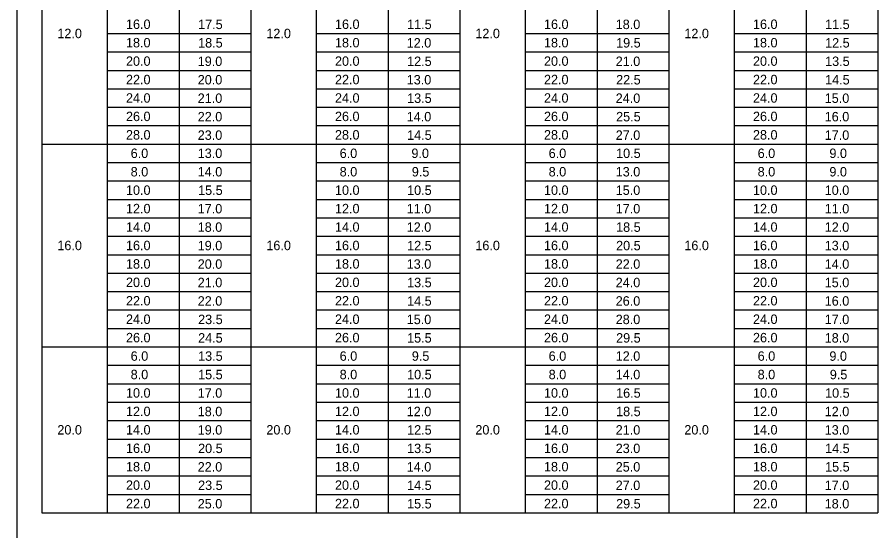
# Model space of a CAD drawing. Extents: x 3351 to 8430, y -3586 to 1457.
# Drawn here: x 3801.3 to 4081.3, y -3335.7 to -3168.6 of the extents above; entities that cross this region are included whole.
import ezdxf

# ---------------------------------------------------------------- set-up
doc = ezdxf.new("R2010")
doc.units = 0
doc.layers.add('1', color=7, linetype='Continuous')
doc.layers.add('2', color=7, linetype='Continuous')

msp = doc.modelspace()

# ---------------------------------------------------------------- linework, layer by layer
at = {"layer": '1'}
for p, q in [((3809.34, -3015.92), (3809.34, -3329.86)), ((4081.34, -3015.92), (4081.34, -3329.86)), ((3877.34, -3059.92), (3877.34, -3329.86)), ((3945.34, -3059.92), (3945.34, -3329.86)), ((4013.34, -3059.92), (4013.34, -3329.86)), ((3830.68, -3329.86), (3830.68, -3115.11)), ((3854.01, -3115.11), (3854.01, -3329.86)), ((3898.68, -3329.86), (3898.68, -3115.11)), ((3922.01, -3115.11), (3922.01, -3329.86)), ((3966.68, -3329.86), (3966.68, -3115.11)), ((3990.01, -3115.11), (3990.01, -3329.86)), ((4034.68, -3329.86), (4034.68, -3115.11)), ((4058.01, -3115.11), (4058.01, -3329.86)), ((3830.68, -3173.86), (3877.34, -3173.86)), ((3898.68, -3173.86), (3945.34, -3173.86)), ((3898.68, -3173.86), (3945.34, -3173.86)), ((3966.68, -3173.86), (4013.34, -3173.86)), ((3966.68, -3173.86), (4013.34, -3173.86)), ((4034.68, -3173.86), (4081.34, -3173.86)), ((3830.68, -3179.86), (3877.34, -3179.86)), ((3898.68, -3179.86), (3945.34, -3179.86)), ((3898.68, -3179.86), (3945.34, -3179.86)), ((3966.68, -3179.86), (4013.34, -3179.86)), ((3966.68, -3179.86), (4013.34, -3179.86)), ((4034.68, -3179.86), (4081.34, -3179.86)), ((3830.68, -3185.86), (3877.34, -3185.86)), ((3898.68, -3185.86), (3945.34, -3185.86)), ((3898.68, -3185.86), (3945.34, -3185.86)), ((3966.68, -3185.86), (4013.34, -3185.86)), ((3966.68, -3185.86), (4013.34, -3185.86)), ((4034.68, -3185.86), (4081.34, -3185.86)), ((3830.68, -3191.86), (3877.34, -3191.86)), ((3898.68, -3191.86), (3945.34, -3191.86)), ((3898.68, -3191.86), (3945.34, -3191.86)), ((3966.68, -3191.86), (4013.34, -3191.86)), ((3966.68, -3191.86), (4013.34, -3191.86)), ((4034.68, -3191.86), (4081.34, -3191.86)), ((3830.68, -3197.86), (3877.34, -3197.86)), ((3898.68, -3197.86), (3945.34, -3197.86)), ((3898.68, -3197.86), (3945.34, -3197.86)), ((3966.68, -3197.86), (4013.34, -3197.86)), ((3966.68, -3197.86), (4013.34, -3197.86)), ((4034.68, -3197.86), (4081.34, -3197.86)), ((3830.68, -3203.86), (3877.34, -3203.86)), ((3898.68, -3203.86), (3945.34, -3203.86)), ((3898.68, -3203.86), (3945.34, -3203.86)), ((3966.68, -3203.86), (4013.34, -3203.86)), ((3966.68, -3203.86), (4013.34, -3203.86)), ((4034.68, -3203.86), (4081.34, -3203.86)), ((3809.34, -3209.86), (4081.34, -3209.86)), ((3865.68, -3212.86), (3865.68, -3212.86)), ((3933.68, -3212.86), (3933.68, -3212.86)), ((4001.68, -3212.86), (4001.68, -3212.86)), ((4069.68, -3212.86), (4069.68, -3212.86)), ((3830.68, -3215.86), (3877.34, -3215.86)), ((3898.68, -3215.86), (3945.34, -3215.86)), ((3966.68, -3215.86), (4013.34, -3215.86)), ((4034.68, -3215.86), (4081.34, -3215.86)), ((3830.68, -3221.86), (3877.34, -3221.86)), ((3898.68, -3221.86), (3945.34, -3221.86)), ((3966.68, -3221.86), (4013.34, -3221.86)), ((4034.68, -3221.86), (4081.34, -3221.86)), ((3830.68, -3227.86), (3877.34, -3227.86)), ((3898.68, -3227.86), (3945.34, -3227.86)), ((3966.68, -3227.86), (4013.34, -3227.86)), ((4034.68, -3227.86), (4081.34, -3227.86)), ((3830.68, -3233.86), (3877.34, -3233.86)), ((3898.68, -3233.86), (3945.34, -3233.86)), ((3966.68, -3233.86), (4013.34, -3233.86)), ((4034.68, -3233.86), (4081.34, -3233.86)), ((3830.68, -3239.86), (3877.34, -3239.86)), ((3898.68, -3239.86), (3945.34, -3239.86)), ((3966.68, -3239.86), (4013.34, -3239.86)), ((4034.68, -3239.86), (4081.34, -3239.86)), ((3830.68, -3245.86), (3877.34, -3245.86)), ((3898.68, -3245.86), (3945.34, -3245.86)), ((3966.68, -3245.86), (4013.34, -3245.86)), ((4034.68, -3245.86), (4081.34, -3245.86)), ((3830.68, -3251.86), (3877.34, -3251.86)), ((3898.68, -3251.86), (3945.34, -3251.86)), ((3966.68, -3251.86), (4013.34, -3251.86)), ((4034.68, -3251.86), (4081.34, -3251.86)), ((3830.68, -3257.86), (3877.34, -3257.86)), ((3898.68, -3257.86), (3945.34, -3257.86)), ((3966.68, -3257.86), (4013.34, -3257.86)), ((4034.68, -3257.86), (4081.34, -3257.86)), ((3830.68, -3263.86), (3877.34, -3263.86)), ((3898.68, -3263.86), (3945.34, -3263.86)), ((3966.68, -3263.86), (4013.34, -3263.86)), ((4034.68, -3263.86), (4081.34, -3263.86)), ((3830.68, -3269.86), (3877.34, -3269.86)), ((3898.68, -3269.86), (3945.34, -3269.86)), ((3966.68, -3269.86), (4013.34, -3269.86)), ((4034.68, -3269.86), (4081.34, -3269.86)), ((3809.34, -3275.86), (4081.34, -3275.86)), ((3865.68, -3278.86), (3865.68, -3278.86)), ((3933.68, -3278.86), (3933.68, -3278.86)), ((4001.68, -3278.86), (4001.68, -3278.86)), ((4069.68, -3278.86), (4069.68, -3278.86)), ((3830.68, -3281.86), (3877.34, -3281.86)), ((3830.68, -3281.86), (3877.34, -3281.86)), ((3898.68, -3281.86), (3945.34, -3281.86)), ((3966.68, -3281.86), (4013.34, -3281.86)), ((4034.68, -3281.86), (4081.34, -3281.86)), ((3830.68, -3287.86), (3877.34, -3287.86)), ((3898.68, -3287.86), (3945.34, -3287.86)), ((3966.68, -3287.86), (4013.34, -3287.86)), ((4034.68, -3287.86), (4081.34, -3287.86)), ((3830.68, -3293.86), (3877.34, -3293.86)), ((3898.68, -3293.86), (3945.34, -3293.86)), ((3966.68, -3293.86), (4013.34, -3293.86)), ((4034.68, -3293.86), (4081.34, -3293.86)), ((3830.68, -3299.86), (3877.34, -3299.86)), ((3898.68, -3299.86), (3945.34, -3299.86)), ((3966.68, -3299.86), (4013.34, -3299.86)), ((4034.68, -3299.86), (4081.34, -3299.86)), ((3830.68, -3305.86), (3877.34, -3305.86)), ((3898.68, -3305.86), (3945.34, -3305.86)), ((3966.68, -3305.86), (4013.34, -3305.86)), ((4034.68, -3305.86), (4081.34, -3305.86)), ((3830.68, -3311.86), (3877.34, -3311.86)), ((3898.68, -3311.86), (3945.34, -3311.86)), ((3966.68, -3311.86), (4013.34, -3311.86)), ((4034.68, -3311.86), (4081.34, -3311.86)), ((3830.68, -3317.86), (3877.34, -3317.86)), ((3898.68, -3317.86), (3945.34, -3317.86)), ((3966.68, -3317.86), (4013.34, -3317.86)), ((4034.68, -3317.86), (4081.34, -3317.86)), ((3830.68, -3323.86), (3877.34, -3323.86)), ((3898.68, -3323.86), (3945.34, -3323.86)), ((3966.68, -3323.86), (4013.34, -3323.86)), ((4034.68, -3323.86), (4081.34, -3323.86)), ((3809.34, -3329.86), (4081.34, -3329.86))]:
    msp.add_line(p, q, dxfattribs=at)
at = {"layer": '2'}
msp.add_line((3801.34, -3571.31), (3801.34, -3007.31), dxfattribs=at)

# ---------------------------------------------------------------- texts
at = {"layer": '1'}
for s, p in [('16.0', (3836.73, -3172.39)), ('17.5', (3860.2, -3172.43)), ('16.0', (3904.73, -3172.39)), ('11.5', (3928.2, -3172.43)), ('16.0', (3972.73, -3172.39)), ('18.0', (3996.07, -3172.43)), ('16.0', (4040.73, -3172.39)), ('11.5', (4064.2, -3172.43)), ('12.0', (3814.4, -3175.39)), ('12.0', (3882.4, -3175.39)), ('12.0', (3950.4, -3175.39)), ('12.0', (4018.4, -3175.39)), ('18.0', (3836.73, -3178.39)), ('18.5', (3860.2, -3178.44)), ('18.0', (3904.73, -3178.39)), ('12.0', (3928.07, -3178.44)), ('18.0', (3972.73, -3178.39)), ('19.5', (3996.2, -3178.44)), ('18.0', (4040.73, -3178.39)), ('12.5', (4064.2, -3178.44)), ('20.0', (3836.73, -3184.39)), ('19.0', (3860.07, -3184.45)), ('20.0', (3904.73, -3184.39)), ('12.5', (3928.2, -3184.45)), ('20.0', (3972.73, -3184.39)), ('21.0', (3996.07, -3184.45)), ('20.0', (4040.73, -3184.39)), ('13.5', (4064.2, -3184.45)), ('22.0', (3836.73, -3190.39)), ('20.0', (3860.07, -3190.45)), ('22.0', (3904.73, -3190.39)), ('13.0', (3928.07, -3190.45)), ('22.0', (3972.73, -3190.39)), ('22.5', (3996.2, -3190.45)), ('22.0', (4040.73, -3190.39)), ('14.5', (4064.2, -3190.45)), ('24.0', (3836.73, -3196.39)), ('21.0', (3860.07, -3196.46)), ('24.0', (3904.73, -3196.39)), ('13.5', (3928.2, -3196.46)), ('24.0', (3972.73, -3196.39)), ('24.0', (3996.07, -3196.46)), ('24.0', (4040.73, -3196.39)), ('15.0', (4064.07, -3196.46)), ('26.0', (3836.73, -3202.39)), ('22.0', (3860.07, -3202.47)), ('26.0', (3904.73, -3202.39)), ('14.0', (3928.07, -3202.47)), ('26.0', (3972.73, -3202.39)), ('25.5', (3996.2, -3202.47)), ('26.0', (4040.73, -3202.39)), ('16.0', (4064.07, -3202.47)), ('28.0', (3836.73, -3208.39)), ('23.0', (3860.07, -3208.48)), ('28.0', (3904.73, -3208.39)), ('14.5', (3928.2, -3208.48)), ('28.0', (3972.73, -3208.39)), ('27.0', (3996.07, -3208.48)), ('28.0', (4040.73, -3208.39)), ('17.0', (4064.07, -3208.48)), ('6.0', (3838.26, -3214.39)), ('13.0', (3860.07, -3214.39)), ('6.0', (3906.26, -3214.39)), ('9.0', (3929.6, -3214.39)), ('6.0', (3974.26, -3214.39)), ('10.5', (3996.2, -3214.39)), ('6.0', (4042.26, -3214.39)), ('9.0', (4065.6, -3214.39)), ('8.0', (3838.26, -3220.39)), ('14.0', (3860.07, -3220.4)), ('8.0', (3906.26, -3220.39)), ('9.5', (3929.73, -3220.4)), ('8.0', (3974.26, -3220.39)), ('13.0', (3996.07, -3220.4)), ('8.0', (4042.26, -3220.39)), ('9.0', (4065.6, -3220.4)), ('10.0', (3836.73, -3226.39)), ('15.5', (3860.2, -3226.41)), ('10.0', (3904.73, -3226.39)), ('10.5', (3928.2, -3226.41)), ('10.0', (3972.73, -3226.39)), ('15.0', (3996.07, -3226.41)), ('10.0', (4040.73, -3226.39)), ('10.0', (4064.07, -3226.41)), ('12.0', (3836.73, -3232.39)), ('17.0', (3860.07, -3232.42)), ('12.0', (3904.73, -3232.39)), ('11.0', (3928.07, -3232.42)), ('12.0', (3972.73, -3232.39)), ('17.0', (3996.07, -3232.42)), ('12.0', (4040.73, -3232.39)), ('11.0', (4064.07, -3232.42)), ('14.0', (3836.73, -3238.39)), ('18.0', (3860.07, -3238.42)), ('14.0', (3904.73, -3238.39)), ('12.0', (3928.07, -3238.42)), ('14.0', (3972.73, -3238.39)), ('18.5', (3996.2, -3238.42)), ('14.0', (4040.73, -3238.39)), ('12.0', (4064.07, -3238.42)), ('16.0', (3814.4, -3244.39)), ('16.0', (3836.73, -3244.39)), ('19.0', (3860.07, -3244.43)), ('16.0', (3882.4, -3244.39)), ('16.0', (3904.73, -3244.39)), ('12.5', (3928.2, -3244.43)), ('16.0', (3950.4, -3244.39)), ('16.0', (3972.73, -3244.39)), ('20.5', (3996.2, -3244.43)), ('16.0', (4018.4, -3244.39)), ('16.0', (4040.73, -3244.39)), ('13.0', (4064.07, -3244.43)), ('18.0', (3836.73, -3250.39)), ('20.0', (3860.07, -3250.44)), ('18.0', (3904.73, -3250.39)), ('13.0', (3928.07, -3250.44)), ('18.0', (3972.73, -3250.39)), ('22.0', (3996.07, -3250.44)), ('18.0', (4040.73, -3250.39)), ('14.0', (4064.07, -3250.44)), ('20.0', (3836.73, -3256.39)), ('21.0', (3860.07, -3256.45)), ('20.0', (3904.73, -3256.39)), ('13.5', (3928.2, -3256.45)), ('20.0', (3972.73, -3256.39)), ('24.0', (3996.07, -3256.45)), ('20.0', (4040.73, -3256.39)), ('15.0', (4064.07, -3256.45)), ('22.0', (3836.73, -3262.39)), ('22.0', (3860.07, -3262.45)), ('22.0', (3904.73, -3262.39)), ('14.5', (3928.2, -3262.45)), ('22.0', (3972.73, -3262.39)), ('26.0', (3996.07, -3262.45)), ('22.0', (4040.73, -3262.39)), ('16.0', (4064.07, -3262.45)), ('24.0', (3836.73, -3268.39)), ('23.5', (3860.2, -3268.46)), ('24.0', (3904.73, -3268.39)), ('15.0', (3928.07, -3268.46)), ('24.0', (3972.73, -3268.39)), ('28.0', (3996.07, -3268.46)), ('24.0', (4040.73, -3268.39)), ('17.0', (4064.07, -3268.46)), ('26.0', (3836.73, -3274.39)), ('24.5', (3860.2, -3274.47)), ('26.0', (3904.73, -3274.39)), ('15.5', (3928.2, -3274.47)), ('26.0', (3972.73, -3274.39)), ('29.5', (3996.2, -3274.47)), ('26.0', (4040.73, -3274.39)), ('18.0', (4064.07, -3274.47)), ('6.0', (3838.26, -3280.39)), ('13.5', (3860.2, -3280.39)), ('6.0', (3906.26, -3280.39)), ('9.5', (3929.73, -3280.39)), ('6.0', (3974.26, -3280.39)), ('12.0', (3996.07, -3280.39)), ('6.0', (4042.26, -3280.39)), ('9.0', (4065.6, -3280.39)), ('8.0', (3838.26, -3286.39)), ('15.5', (3860.2, -3286.4)), ('8.0', (3906.26, -3286.39)), ('10.5', (3928.2, -3286.4)), ('8.0', (3974.26, -3286.39)), ('14.0', (3996.07, -3286.4)), ('8.0', (4042.26, -3286.39)), ('9.5', (4065.73, -3286.4)), ('10.0', (3836.73, -3292.39)), ('17.0', (3860.07, -3292.41)), ('10.0', (3904.73, -3292.39)), ('11.0', (3928.07, -3292.41)), ('10.0', (3972.73, -3292.39)), ('16.5', (3996.2, -3292.41)), ('10.0', (4040.73, -3292.39)), ('10.5', (4064.2, -3292.41)), ('12.0', (3836.73, -3298.39)), ('18.0', (3860.07, -3298.42)), ('12.0', (3904.73, -3298.39)), ('12.0', (3928.07, -3298.42)), ('12.0', (3972.73, -3298.39)), ('18.5', (3996.2, -3298.42)), ('12.0', (4040.73, -3298.39)), ('12.0', (4064.07, -3298.42)), ('20.0', (3814.4, -3304.39)), ('14.0', (3836.73, -3304.39)), ('19.0', (3860.07, -3304.42)), ('20.0', (3882.4, -3304.39)), ('14.0', (3904.73, -3304.39)), ('12.5', (3928.2, -3304.42)), ('20.0', (3950.4, -3304.39)), ('14.0', (3972.73, -3304.39)), ('21.0', (3996.07, -3304.42)), ('20.0', (4018.4, -3304.39)), ('14.0', (4040.73, -3304.39)), ('13.0', (4064.07, -3304.42)), ('16.0', (3836.73, -3310.39)), ('20.5', (3860.2, -3310.43)), ('16.0', (3904.73, -3310.39)), ('13.5', (3928.2, -3310.43)), ('16.0', (3972.73, -3310.39)), ('23.0', (3996.07, -3310.43)), ('16.0', (4040.73, -3310.39)), ('14.5', (4064.2, -3310.43)), ('18.0', (3836.73, -3316.39)), ('22.0', (3860.07, -3316.44)), ('18.0', (3904.73, -3316.39)), ('14.0', (3928.07, -3316.44)), ('18.0', (3972.73, -3316.39)), ('25.0', (3996.07, -3316.44)), ('18.0', (4040.73, -3316.39)), ('15.5', (4064.2, -3316.44)), ('20.0', (3836.73, -3322.39)), ('23.5', (3860.2, -3322.45)), ('20.0', (3904.73, -3322.39)), ('14.5', (3928.2, -3322.45)), ('20.0', (3972.73, -3322.39)), ('27.0', (3996.07, -3322.45)), ('20.0', (4040.73, -3322.39)), ('17.0', (4064.07, -3322.45)), ('22.0', (3836.73, -3328.39)), ('25.0', (3860.07, -3328.45)), ('22.0', (3904.73, -3328.39)), ('15.5', (3928.2, -3328.45)), ('22.0', (3972.73, -3328.39)), ('29.5', (3996.2, -3328.45)), ('22.0', (4040.73, -3328.39)), ('18.0', (4064.07, -3328.45))]:
    msp.add_text(s, height=3.07, dxfattribs=at).set_placement(p)

doc.saveas('drawing.dxf')
